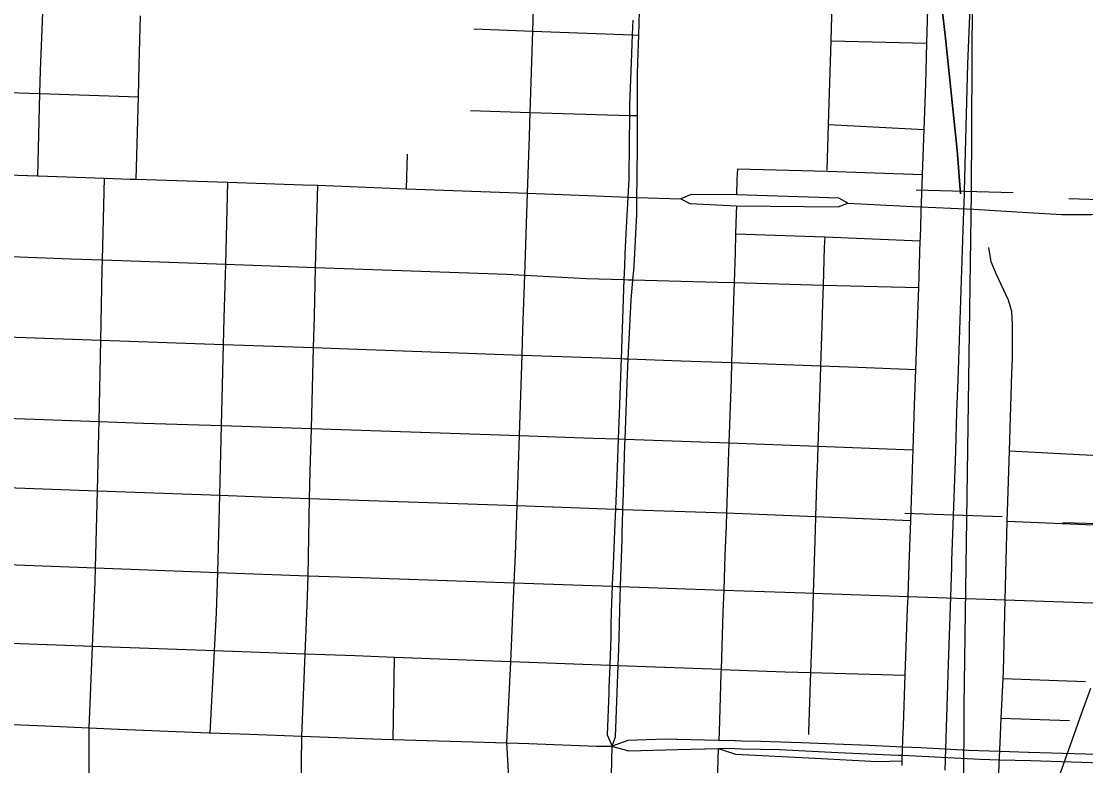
# Model space of a CAD drawing. Extents: x -132.8 to -73.3, y -60 to -26.
# Drawn here: x -123.684 to -122.862, y -49.234 to -48.66 of the extents above; entities that cross this region are included whole.
import ezdxf

# ---------------------------------------------------------------- set-up
doc = ezdxf.new("R2010")
doc.units = 0
for name, color, linetype in [('tdCoCityStreetMajor', 7, 'Continuous'), ('tdCoCityStreetMinor', 7, 'Continuous'), ('tdCoRRCL', 7, 'Continuous')]:
    doc.layers.add(name, color=color, linetype=linetype)

msp = doc.modelspace()

# ---------------------------------------------------------------- linework, layer by layer
at = {"layer": 'tdCoCityStreetMajor'}
for points in [[(-123.21138, -48.65894), (-123.21182, -48.67044), (-123.21262, -48.69162), (-123.21385, -48.72429), (-123.21396, -48.73254), (-123.21396, -48.7326), (-123.21424, -48.75454), (-123.21457, -48.78016), (-123.21459, -48.782), (-123.21529, -48.79555)], [(-123.20825, -48.7958), (-123.20804, -48.78025), (-123.2077, -48.75463), (-123.20768, -48.75314), (-123.20778, -48.73273), (-123.20778, -48.73262), (-123.20793, -48.70062), (-123.20762, -48.69181), (-123.20687, -48.67063), (-123.2062, -48.65204)], [(-123.95651, -48.76924), (-123.94, -48.76979), (-123.83667, -48.77339), (-123.77862, -48.7754), (-123.7432, -48.77663), (-123.71043, -48.77777), (-123.67083, -48.77915), (-123.61931, -48.78094), (-123.59943, -48.78163), (-123.59489, -48.78178), (-123.52406, -48.78414), (-123.46602, -48.78607), (-123.45466, -48.7865), (-123.38623, -48.78911), (-123.29276, -48.79267), (-123.24604, -48.79445), (-123.21529, -48.79555)], [(-123.21529, -48.79555), (-123.21554, -48.80046), (-123.21674, -48.82368), (-123.21755, -48.83946), (-123.21789, -48.84907), (-123.21826, -48.85929), (-123.22045, -48.92029), (-123.22199, -48.96301), (-123.22268, -48.98227), (-123.22347, -49.00419), (-123.2243, -49.02386), (-123.22483, -49.03641), (-123.22528, -49.04726), (-123.22582, -49.05994), (-123.22692, -49.08606), (-123.227, -49.08803), (-123.22734, -49.09603), (-123.22815, -49.11566), (-123.22828, -49.12565), (-123.2284, -49.13538), (-123.22921, -49.15666), (-123.22922, -49.15705), (-123.22988, -49.17435), (-123.23001, -49.17817), (-123.23111, -49.2106), (-123.22737, -49.21941)], [(-123.22737, -49.21941), (-123.2247, -49.21233), (-123.2227, -49.1573), (-123.22269, -49.1569), (-123.22223, -49.14451), (-123.22169, -49.12579), (-123.22132, -49.11349), (-123.22082, -49.09626), (-123.22058, -49.08827), (-123.21976, -49.06015), (-123.21952, -49.05203), (-123.21943, -49.04899), (-123.21938, -49.04747), (-123.21906, -49.03661), (-123.21868, -49.02407), (-123.21755, -48.98643), (-123.2174, -48.98246), (-123.21558, -48.93243), (-123.21496, -48.92049), (-123.21262, -48.87521), (-123.21129, -48.85947), (-123.21046, -48.84952), (-123.2104, -48.84883), (-123.20917, -48.82407), (-123.20842, -48.80912), (-123.20831, -48.8007), (-123.20825, -48.7958)], [(-123.21529, -48.79555), (-123.20855, -48.79579), (-123.20825, -48.7958)], [(-123.20825, -48.7958), (-123.20813, -48.7958), (-123.17428, -48.79701)], [(-123.0455, -48.80034), (-123.05235, -48.7965), (-123.13114, -48.79378), (-123.16637, -48.79349), (-123.17428, -48.79701)], [(-123.17428, -48.79701), (-123.16746, -48.80061), (-123.1314, -48.80226), (-123.0529, -48.80308), (-123.0455, -48.80034)], [(-123.0455, -48.80034), (-122.99534, -48.80281), (-122.9482, -48.805), (-122.91093, -48.80719), (-122.88023, -48.80911), (-122.85721, -48.80911), (-122.82816, -48.80637), (-122.795, -48.80281), (-122.76759, -48.79979), (-122.75114, -48.79842), (-122.7347, -48.79815)], [(-123.97395, -49.19378), (-123.90791, -49.19596), (-123.85386, -49.1976), (-123.85347, -49.19761), (-123.8105, -49.19892), (-123.79051, -49.19942), (-123.74219, -49.20065), (-123.72184, -49.20149), (-123.665, -49.20385), (-123.63124, -49.20524), (-123.60852, -49.20617), (-123.6081, -49.20619), (-123.53874, -49.20903), (-123.53773, -49.20907), (-123.50741, -49.21019), (-123.46704, -49.21168), (-123.40532, -49.21396), (-123.39639, -49.21423), (-123.3086, -49.2169), (-123.29164, -49.21742), (-123.23936, -49.21939), (-123.22737, -49.21941)], [(-122.84419, -49.22601), (-122.90584, -49.22429), (-122.92814, -49.22357), (-122.9522, -49.22281), (-122.98894, -49.22083), (-123.00301, -49.22014), (-123.02914, -49.21886), (-123.08142, -49.21689), (-123.11249, -49.2159), (-123.1274, -49.21553), (-123.13246, -49.2154), (-123.14501, -49.21509), (-123.15602, -49.21481), (-123.17721, -49.21428), (-123.17762, -49.21427), (-123.18648, -49.21405), (-123.21533, -49.21504), (-123.22737, -49.21941)], [(-123.24527, -49.79786), (-123.24306, -49.73516), (-123.24276, -49.72669), (-123.24098, -49.67166), (-123.23898, -49.60947), (-123.23733, -49.55826), (-123.23694, -49.54638), (-123.23512, -49.49164), (-123.23316, -49.43256), (-123.23141, -49.37997), (-123.2311, -49.36761), (-123.22822, -49.25291), (-123.22737, -49.21941)], [(-123.22737, -49.21941), (-123.22686, -49.21956), (-123.21484, -49.22305), (-123.18623, -49.22231), (-123.17722, -49.22207), (-123.1452, -49.2212), (-123.14085, -49.22108), (-123.13277, -49.22127), (-123.12754, -49.22139), (-123.09819, -49.22207), (-123.05306, -49.22429), (-123.00645, -49.22626), (-123.00322, -49.22642), (-122.94332, -49.22947), (-122.92843, -49.22984), (-122.90411, -49.23045), (-122.83383, -49.23267)]]:
    msp.add_lwpolyline(points, dxfattribs=at)
at = {"layer": 'tdCoCityStreetMinor'}
for p, q in [((-123.2887, -48.66745), (-123.28672, -48.60584)), ((-122.9843, -48.67685), (-122.98246, -48.61333)), ((-123.33429, -48.66567), (-123.2887, -48.66745)), ((-123.29072, -48.73018), (-123.2887, -48.66745)), ((-123.06024, -48.73944), (-123.05824, -48.67499)), ((-123.05824, -48.67499), (-122.9843, -48.67685)), ((-123.74167, -48.71326), (-123.66912, -48.71572)), ((-123.67083, -48.77915), (-123.66912, -48.71572)), ((-123.66912, -48.71572), (-123.59314, -48.71829)), ((-123.59489, -48.78178), (-123.59314, -48.71829)), ((-123.3368, -48.72877), (-123.29072, -48.73018)), ((-123.06133, -48.77484), (-123.06024, -48.73944)), ((-123.06024, -48.73944), (-122.98645, -48.74344)), ((-122.98767, -48.77825), (-122.98645, -48.74344)), ((-123.38623, -48.78911), (-123.38538, -48.76255)), ((-123.62082, -48.84409), (-123.61931, -48.78094)), ((-123.52573, -48.84743), (-123.52406, -48.78414)), ((-123.45631, -48.84987), (-123.45466, -48.7865)), ((-123.13207, -48.82396), (-123.06313, -48.82614)), ((-123.06313, -48.82614), (-122.98947, -48.82935)), ((-122.99071, -48.86548), (-122.98947, -48.82935)), ((-123.62082, -48.84409), (-123.52573, -48.84743)), ((-123.52573, -48.84743), (-123.45631, -48.84987)), ((-123.13322, -48.86158), (-123.06443, -48.86346)), ((-123.06443, -48.86346), (-122.99071, -48.86548)), ((-122.99288, -48.92856), (-122.99071, -48.86548)), ((-123.71335, -48.90281), (-123.62217, -48.90602)), ((-123.62352, -48.96873), (-123.62217, -48.90602)), ((-123.62217, -48.90602), (-123.52735, -48.90936)), ((-123.52896, -48.97199), (-123.52735, -48.90936)), ((-123.52735, -48.90936), (-123.45793, -48.91181)), ((-123.45961, -48.9743), (-123.45793, -48.91181)), ((-123.2989, -48.97967), (-123.29687, -48.91756)), ((-123.13513, -48.92334), (-123.06654, -48.92579)), ((-123.71514, -48.96539), (-123.62352, -48.96873)), ((-123.52896, -48.97199), (-123.45961, -48.9743)), ((-123.45961, -48.9743), (-123.2989, -48.97967)), ((-123.30067, -49.03377), (-123.2989, -48.97967)), ((-123.13718, -48.98538), (-123.06857, -48.98788)), ((-123.06857, -48.98788), (-122.995, -48.99056)), ((-122.92063, -48.99146), (-122.84677, -48.99532)), ((-123.71672, -49.01904), (-123.62477, -49.02235)), ((-123.62617, -49.08176), (-123.62477, -49.02235)), ((-123.62477, -49.02235), (-123.53036, -49.02576)), ((-123.53192, -49.08525), (-123.53036, -49.02576)), ((-123.46214, -49.08783), (-123.46092, -49.02821)), ((-123.46092, -49.02821), (-123.30067, -49.03377)), ((-123.07028, -49.04211), (-122.99686, -49.04522)), ((-122.92386, -49.10649), (-122.92229, -49.04566)), ((-123.62617, -49.08176), (-123.53192, -49.08525)), ((-123.53192, -49.08525), (-123.46214, -49.08783)), ((-123.30571, -49.15421), (-123.30291, -49.09343)), ((-123.07211, -49.10138), (-122.9989, -49.1039)), ((-122.9989, -49.1039), (-122.92386, -49.10649)), ((-122.92386, -49.10649), (-122.84874, -49.10907)), ((-123.53433, -49.14589), (-123.62856, -49.14254)), ((-123.53773, -49.20907), (-123.53433, -49.14589)), ((-123.46435, -49.14838), (-123.53433, -49.14589)), ((-123.39639, -49.21423), (-123.39534, -49.15088)), ((-123.30571, -49.15421), (-123.39534, -49.15088)), ((-123.07414, -49.16263), (-123.00107, -49.16468)), ((-122.92695, -49.19777), (-122.92555, -49.16724)), ((-122.92555, -49.16724), (-122.86193, -49.16944)), ((-122.92695, -49.19777), (-122.87434, -49.19959)), ((-123.00349, -49.23446), (-123.00337, -49.23073))]:
    msp.add_line(p, q, dxfattribs=at)
for points in [[(-123.05824, -48.67499), (-123.05765, -48.65598), (-123.05618, -48.61151)], [(-123.66912, -48.71572), (-123.66864, -48.69782), (-123.66683, -48.65319)], [(-123.59314, -48.71829), (-123.59244, -48.69314), (-123.59143, -48.65565)], [(-123.2887, -48.66745), (-123.21182, -48.67044), (-123.20687, -48.67063)], [(-122.98645, -48.74344), (-122.9852, -48.70807), (-122.9843, -48.67685)], [(-123.29484, -48.85583), (-123.29276, -48.79267), (-123.2913, -48.74844), (-123.29072, -48.73018)], [(-123.29072, -48.73018), (-123.21396, -48.73254), (-123.21089, -48.73264), (-123.20778, -48.73273)], [(-123.13114, -48.79378), (-123.13078, -48.78197), (-123.13044, -48.7737), (-123.06135, -48.77559), (-122.98767, -48.77825)], [(-122.98947, -48.82935), (-122.9894, -48.82718), (-122.98872, -48.80786), (-122.98767, -48.77825)], [(-123.1314, -48.80226), (-123.13159, -48.80835), (-123.13207, -48.82396)], [(-123.13207, -48.82396), (-123.13251, -48.83842), (-123.13322, -48.86158)], [(-123.06313, -48.82614), (-123.0638, -48.83461), (-123.06443, -48.86346)], [(-122.92063, -48.99146), (-122.91874, -48.93142), (-122.9184, -48.92044), (-122.91815, -48.8938), (-122.91889, -48.88394), (-122.92136, -48.87506), (-122.93073, -48.85533), (-122.93467, -48.84547), (-122.93665, -48.83462)], [(-123.7116, -48.84069), (-123.64543, -48.84322), (-123.62082, -48.84409)], [(-123.62217, -48.90602), (-123.621, -48.85166), (-123.62082, -48.84409)], [(-123.52735, -48.90936), (-123.52683, -48.889), (-123.52573, -48.84743)], [(-123.45793, -48.91181), (-123.45729, -48.88752), (-123.45631, -48.84987)], [(-123.45631, -48.84987), (-123.30856, -48.85506), (-123.29484, -48.85583)], [(-123.29687, -48.91756), (-123.29623, -48.89813), (-123.29484, -48.85583)], [(-123.29484, -48.85583), (-123.24716, -48.85851), (-123.21826, -48.85929), (-123.21496, -48.85938), (-123.21129, -48.85947), (-123.14605, -48.86122), (-123.13322, -48.86158)], [(-123.13322, -48.86158), (-123.13364, -48.8751), (-123.13513, -48.92334)], [(-123.06443, -48.86346), (-123.06493, -48.87763), (-123.06555, -48.89519), (-123.06654, -48.92579)], [(-123.45793, -48.91181), (-123.43778, -48.91252), (-123.29687, -48.91756)], [(-123.29687, -48.91756), (-123.22045, -48.92029), (-123.21783, -48.92038), (-123.21496, -48.92049), (-123.17397, -48.92195), (-123.13513, -48.92334)], [(-123.13513, -48.92334), (-123.13553, -48.93639), (-123.13718, -48.98538)], [(-123.06654, -48.92579), (-123.06685, -48.93531), (-123.06857, -48.98788)], [(-123.06654, -48.92579), (-123.03779, -48.92682), (-122.99288, -48.92856)], [(-122.995, -48.99056), (-122.99383, -48.95615), (-122.99288, -48.92856)], [(-123.62477, -49.02235), (-123.62372, -48.97768), (-123.62352, -48.96873)], [(-123.62352, -48.96873), (-123.5892, -48.96998), (-123.52896, -48.97199)], [(-123.53036, -49.02576), (-123.52979, -49.00416), (-123.52896, -48.97199)], [(-123.46092, -49.02821), (-123.46049, -49.00737), (-123.45961, -48.9743)], [(-123.2989, -48.97967), (-123.24198, -48.98157), (-123.22268, -48.98227), (-123.2174, -48.98246), (-123.13718, -48.98538)], [(-123.13718, -48.98538), (-123.13769, -48.99977), (-123.13912, -49.03938)], [(-123.06857, -48.98788), (-123.06914, -49.00532), (-123.06924, -49.00863), (-123.07028, -49.04211)], [(-122.99686, -49.04522), (-122.99526, -48.99795), (-122.995, -48.99056)], [(-122.92229, -49.04566), (-122.9221, -49.03831), (-122.92063, -48.99146)], [(-123.53036, -49.02576), (-123.49746, -49.02694), (-123.46092, -49.02821)], [(-123.30291, -49.09343), (-123.30191, -49.07174), (-123.30067, -49.03377)], [(-123.30067, -49.03377), (-123.22483, -49.03641), (-123.22181, -49.03651), (-123.21906, -49.03661), (-123.13912, -49.03938)], [(-123.13912, -49.03938), (-123.13946, -49.04896), (-123.14029, -49.07192), (-123.14126, -49.099)], [(-123.13912, -49.03938), (-123.11374, -49.04026), (-123.07028, -49.04211)], [(-123.07028, -49.04211), (-123.0706, -49.05251), (-123.07211, -49.10138)], [(-122.9989, -49.1039), (-122.99803, -49.07946), (-122.99686, -49.04522)], [(-122.92229, -49.04566), (-122.8555, -49.04868), (-122.85056, -49.04969), (-122.8478, -49.05311), (-122.84662, -49.05876), (-122.84874, -49.10907)], [(-123.7184, -49.07839), (-123.70141, -49.07898), (-123.62617, -49.08176)], [(-123.62856, -49.14254), (-123.62643, -49.0926), (-123.62617, -49.08176)], [(-123.53433, -49.14589), (-123.53275, -49.11661), (-123.53192, -49.08525)], [(-123.46435, -49.14838), (-123.46246, -49.10379), (-123.46214, -49.08783)], [(-123.46214, -49.08783), (-123.42151, -49.08934), (-123.30291, -49.09343)], [(-123.30291, -49.09343), (-123.22734, -49.09603), (-123.22378, -49.09615), (-123.22082, -49.09626), (-123.17059, -49.09799), (-123.14126, -49.099)], [(-123.14126, -49.099), (-123.14187, -49.11588), (-123.14329, -49.16024)], [(-123.14126, -49.099), (-123.07823, -49.10117), (-123.07211, -49.10138)], [(-123.07211, -49.10138), (-123.0724, -49.11081), (-123.0727, -49.12035), (-123.07414, -49.16263)], [(-123.00107, -49.16468), (-122.99923, -49.11319), (-122.9989, -49.1039)], [(-122.92555, -49.16724), (-122.9253, -49.16186), (-122.92386, -49.10649)], [(-123.62856, -49.14254), (-123.68465, -49.14054), (-123.72004, -49.1393)], [(-123.634, -49.35278), (-123.63358, -49.33945), (-123.63111, -49.25979), (-123.63124, -49.20524), (-123.62856, -49.14254)], [(-123.46974, -49.35874), (-123.46789, -49.29762), (-123.46704, -49.21168), (-123.46435, -49.14838)], [(-123.39534, -49.15088), (-123.4257, -49.14975), (-123.46435, -49.14838)], [(-123.31217, -49.3646), (-123.31029, -49.30997), (-123.30733, -49.23894), (-123.3086, -49.2169), (-123.30571, -49.15421)], [(-123.14329, -49.16024), (-123.2227, -49.1573), (-123.22922, -49.15705), (-123.30571, -49.15421)], [(-123.14329, -49.16024), (-123.14338, -49.16299), (-123.14368, -49.17258), (-123.1448, -49.2083), (-123.14501, -49.21509)], [(-123.14329, -49.16024), (-123.09377, -49.16208), (-123.07414, -49.16263)], [(-123.07414, -49.16263), (-123.07464, -49.17738), (-123.07571, -49.20858), (-123.07567, -49.21036)], [(-123.00337, -49.23073), (-123.00282, -49.21435), (-123.00247, -49.20374), (-123.00107, -49.16468)], [(-122.93942, -49.37802), (-122.93097, -49.28517), (-122.92861, -49.23389), (-122.92755, -49.21065), (-122.92695, -49.19777)], [(-123.15019, -49.37049), (-123.14815, -49.31039), (-123.14601, -49.24707), (-123.1452, -49.2212), (-123.1322, -49.22559), (-123.07068, -49.22874), (-123.02268, -49.2312), (-123.00373, -49.23074), (-123.00337, -49.23073)]]:
    msp.add_lwpolyline(points, dxfattribs=at)
at = {"layer": 'tdCoRRCL'}
for p, q in [((-122.94881, -48.55418), (-122.95029, -48.79237)), ((-122.91778, -48.79218), (-122.99275, -48.79022)), ((-122.95029, -48.79237), (-122.95588, -49.18822)), ((-122.79993, -48.79938), (-122.8749, -48.79705)), ((-122.92634, -49.04232), (-123.0013, -49.03978)), ((-122.80447, -49.04923), (-122.87944, -49.04707)), ((-122.95588, -49.18822), (-122.95615, -49.2592))]:
    msp.add_line(p, q, dxfattribs=at)
for points in [[(-122.95835, -48.79312), (-122.96099, -48.75942), (-122.96462, -48.72491), (-122.97006, -48.67298), (-122.97353, -48.64126)], [(-122.97353, -48.64126), (-122.97006, -48.67298), (-122.96462, -48.72491), (-122.96099, -48.75942), (-122.95835, -48.79312)], [(-122.97026, -49.23782), (-122.96761, -49.15617), (-122.96616, -49.1115), (-122.96518, -49.08132), (-122.96502, -49.07634), (-122.96312, -49.02047), (-122.96213, -48.99141), (-122.96113, -48.96161), (-122.9603, -48.93688), (-122.95602, -48.81345), (-122.95532, -48.79323), (-122.95526, -48.79111), (-122.95421, -48.75075), (-122.9527, -48.69309), (-122.95034, -48.63647)], [(-122.97026, -49.23782), (-122.96761, -49.15617), (-122.96616, -49.1115), (-122.96518, -49.08132), (-122.96502, -49.07634), (-122.96312, -49.02047), (-122.96213, -48.99141), (-122.96113, -48.96161), (-122.9603, -48.93688), (-122.95602, -48.81345), (-122.95532, -48.79323), (-122.95526, -48.79111), (-122.95421, -48.75075), (-122.9527, -48.69309), (-122.95034, -48.63647)], [(-122.88697, -49.25607), (-122.87195, -49.21413), (-122.86462, -49.19365), (-122.8578, -49.17477)], [(-122.88697, -49.25607), (-122.87195, -49.21413), (-122.86462, -49.19365), (-122.8578, -49.17477)]]:
    msp.add_lwpolyline(points, dxfattribs=at)

doc.saveas('drawing.dxf')
